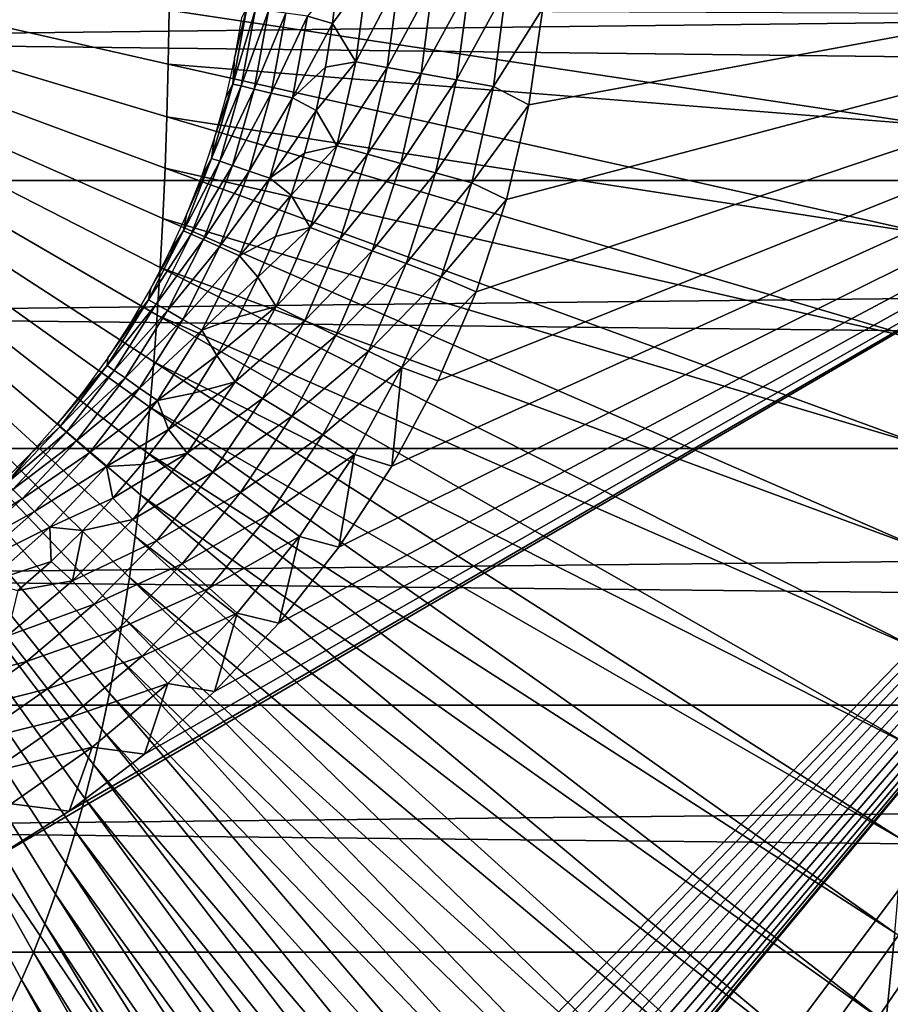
# Model space of a CAD drawing. Header units: millimetres. Extents: x -300 to 300, y -500 to 500.
# Tile 453 of 656: x 8 to 19, y -15 to -2. Entities that reach past the tile are written whole.
import ezdxf

# ---------------------------------------------------------------- set-up
doc = ezdxf.new("R2010")
doc.units = ezdxf.units.MM
doc.header["$LTSCALE"] = 81.481481
for name, color, linetype in [('19', 7, 'CONTINUOUS'), ('34', 7, 'CONTINUOUS'), ('39', 7, 'CONTINUOUS'), ('40', 7, 'CONTINUOUS'), ('5', 7, 'CONTINUOUS'), ('6', 7, 'CONTINUOUS'), ('63', 7, 'CONTINUOUS')]:
    doc.layers.add(name, color=color, linetype=linetype)

msp = doc.modelspace()

# ---------------------------------------------------------------- linework, layer by layer
at = {"layer": '19', "color": 7, "linetype": 'CONTINUOUS'}
for points in [[(7.639, -14.868, 77.002), (7.805, -14.512, 77.001), (0, 0, 77.003), (7.639, -14.868, 77.002)], [(7.805, -14.512, 77.001), (7.965, -14.143, 77.001), (0, 0, 77.003), (7.805, -14.512, 77.001)], [(7.965, -14.143, 77.001), (8.117, -13.759, 77), (0, 0, 77.003), (7.965, -14.143, 77.001)], [(8.117, -13.759, 77), (8.262, -13.36, 76.999), (0, 0, 77.003), (8.117, -13.759, 77)], [(8.262, -13.36, 76.999), (8.4, -12.947, 76.998), (0, 0, 77.003), (8.262, -13.36, 76.999)], [(8.4, -12.947, 76.998), (8.53, -12.519, 76.997), (0, 0, 77.003), (8.4, -12.947, 76.998)], [(8.53, -12.519, 76.997), (8.654, -12.077, 76.997), (0, 0, 77.003), (8.53, -12.519, 76.997)], [(8.654, -12.077, 76.997), (8.771, -11.62, 76.996), (0, 0, 77.003), (8.654, -12.077, 76.997)], [(8.771, -11.62, 76.996), (8.881, -11.148, 76.995), (0, 0, 77.003), (8.771, -11.62, 76.996)], [(8.881, -11.148, 76.995), (8.984, -10.661, 76.994), (0, 0, 77.003), (8.881, -11.148, 76.995)], [(8.984, -10.661, 76.994), (9.081, -10.159, 76.994), (0, 0, 77.003), (8.984, -10.661, 76.994)], [(9.081, -10.159, 76.994), (9.171, -9.642, 76.993), (0, 0, 77.003), (9.081, -10.159, 76.994)], [(9.171, -9.642, 76.993), (9.255, -9.109, 76.992), (0, 0, 77.003), (9.171, -9.642, 76.993)], [(9.255, -9.109, 76.992), (9.332, -8.561, 76.992), (0, 0, 77.003), (9.255, -9.109, 76.992)], [(9.332, -8.561, 76.992), (9.403, -7.998, 76.991), (0, 0, 77.003), (9.332, -8.561, 76.992)], [(9.403, -7.998, 76.991), (9.468, -7.419, 76.991), (0, 0, 77.003), (9.403, -7.998, 76.991)], [(9.468, -7.419, 76.991), (9.526, -6.825, 76.99), (0, 0, 77.003), (9.468, -7.419, 76.991)], [(9.526, -6.825, 76.99), (9.579, -6.214, 76.99), (0, 0, 77.003), (9.526, -6.825, 76.99)], [(9.579, -6.214, 76.99), (9.626, -5.588, 76.989), (0, 0, 77.003), (9.579, -6.214, 76.99)], [(9.626, -5.588, 76.989), (9.667, -4.947, 76.989), (0, 0, 77.003), (9.626, -5.588, 76.989)], [(9.667, -4.947, 76.989), (9.702, -4.289, 76.989), (0, 0, 77.003), (9.667, -4.947, 76.989)], [(9.702, -4.289, 76.989), (9.731, -3.615, 76.988), (0, 0, 77.003), (9.702, -4.289, 76.989)], [(9.731, -3.615, 76.988), (9.755, -2.924, 76.988), (0, 0, 77.003), (9.731, -3.615, 76.988)], [(9.755, -2.924, 76.988), (9.774, -2.218, 76.988), (0, 0, 77.003), (9.755, -2.924, 76.988)], [(9.774, -2.218, 76.988), (9.787, -1.495, 76.988), (0, 0, 77.003), (9.774, -2.218, 76.988)], [(9.774, -2.218, 76.988), (20.067, -3.041, 76.936), (9.787, -1.495, 76.988), (9.774, -2.218, 76.988)], [(20.067, -3.041, 76.936), (20.083, -1.538, 76.936), (9.787, -1.495, 76.988), (20.067, -3.041, 76.936)], [(9.755, -2.924, 76.988), (20.04, -4.511, 76.936), (9.774, -2.218, 76.988), (9.755, -2.924, 76.988)], [(20.04, -4.511, 76.936), (20.067, -3.041, 76.936), (9.774, -2.218, 76.988), (20.04, -4.511, 76.936)], [(9.731, -3.615, 76.988), (20.002, -5.948, 76.937), (9.755, -2.924, 76.988), (9.731, -3.615, 76.988)], [(20.002, -5.948, 76.937), (20.04, -4.511, 76.936), (9.755, -2.924, 76.988), (20.002, -5.948, 76.937)], [(9.702, -4.289, 76.989), (19.953, -7.352, 76.938), (9.731, -3.615, 76.988), (9.702, -4.289, 76.989)], [(19.953, -7.352, 76.938), (20.002, -5.948, 76.937), (9.731, -3.615, 76.988), (19.953, -7.352, 76.938)], [(9.667, -4.947, 76.989), (19.892, -8.723, 76.939), (9.702, -4.289, 76.989), (9.667, -4.947, 76.989)], [(19.892, -8.723, 76.939), (19.953, -7.352, 76.938), (9.702, -4.289, 76.989), (19.892, -8.723, 76.939)], [(9.626, -5.588, 76.989), (19.819, -10.06, 76.941), (9.667, -4.947, 76.989), (9.626, -5.588, 76.989)], [(19.819, -10.06, 76.941), (19.892, -8.723, 76.939), (9.667, -4.947, 76.989), (19.819, -10.06, 76.941)], [(9.579, -6.214, 76.99), (19.735, -11.366, 76.942), (9.626, -5.588, 76.989), (9.579, -6.214, 76.99)], [(19.735, -11.366, 76.942), (19.819, -10.06, 76.941), (9.626, -5.588, 76.989), (19.735, -11.366, 76.942)], [(9.526, -6.825, 76.99), (19.639, -12.638, 76.944), (9.579, -6.214, 76.99), (9.526, -6.825, 76.99)], [(19.639, -12.638, 76.944), (19.735, -11.366, 76.942), (9.579, -6.214, 76.99), (19.639, -12.638, 76.944)], [(9.468, -7.419, 76.991), (19.53, -13.879, 76.946), (9.526, -6.825, 76.99), (9.468, -7.419, 76.991)], [(19.53, -13.879, 76.946), (19.639, -12.638, 76.944), (9.526, -6.825, 76.99), (19.53, -13.879, 76.946)], [(9.403, -7.998, 76.991), (19.41, -15.088, 76.948), (9.468, -7.419, 76.991), (9.403, -7.998, 76.991)], [(19.41, -15.088, 76.948), (19.53, -13.879, 76.946), (9.468, -7.419, 76.991), (19.41, -15.088, 76.948)], [(9.332, -8.561, 76.992), (19.276, -16.264, 76.95), (9.403, -7.998, 76.991), (9.332, -8.561, 76.992)], [(19.276, -16.264, 76.95), (19.41, -15.088, 76.948), (9.403, -7.998, 76.991), (19.276, -16.264, 76.95)], [(9.255, -9.109, 76.992), (19.13, -17.409, 76.953), (9.332, -8.561, 76.992), (9.255, -9.109, 76.992)], [(19.13, -17.409, 76.953), (19.276, -16.264, 76.95), (9.332, -8.561, 76.992), (19.13, -17.409, 76.953)], [(9.171, -9.642, 76.993), (18.971, -18.523, 76.955), (9.255, -9.109, 76.992), (9.171, -9.642, 76.993)], [(18.971, -18.523, 76.955), (19.13, -17.409, 76.953), (9.255, -9.109, 76.992), (18.971, -18.523, 76.955)], [(9.081, -10.159, 76.994), (18.8, -19.605, 76.958), (9.171, -9.642, 76.993), (9.081, -10.159, 76.994)], [(18.8, -19.605, 76.958), (18.971, -18.523, 76.955), (9.171, -9.642, 76.993), (18.8, -19.605, 76.958)], [(8.984, -10.661, 76.994), (18.614, -20.656, 76.96), (9.081, -10.159, 76.994), (8.984, -10.661, 76.994)], [(18.614, -20.656, 76.96), (18.8, -19.605, 76.958), (9.081, -10.159, 76.994), (18.614, -20.656, 76.96)], [(8.881, -11.148, 76.995), (18.416, -21.677, 76.963), (8.984, -10.661, 76.994), (8.881, -11.148, 76.995)], [(18.416, -21.677, 76.963), (18.614, -20.656, 76.96), (8.984, -10.661, 76.994), (18.416, -21.677, 76.963)], [(8.771, -11.62, 76.996), (18.203, -22.666, 76.966), (8.881, -11.148, 76.995), (8.771, -11.62, 76.996)], [(18.203, -22.666, 76.966), (18.416, -21.677, 76.963), (8.881, -11.148, 76.995), (18.203, -22.666, 76.966)], [(8.654, -12.077, 76.997), (17.977, -23.625, 76.969), (8.771, -11.62, 76.996), (8.654, -12.077, 76.997)], [(17.977, -23.625, 76.969), (18.203, -22.666, 76.966), (8.771, -11.62, 76.996), (17.977, -23.625, 76.969)], [(8.53, -12.519, 76.997), (17.738, -24.554, 76.972), (8.654, -12.077, 76.997), (8.53, -12.519, 76.997)], [(17.738, -24.554, 76.972), (17.977, -23.625, 76.969), (8.654, -12.077, 76.997), (17.738, -24.554, 76.972)], [(8.4, -12.947, 76.998), (17.483, -25.453, 76.975), (8.53, -12.519, 76.997), (8.4, -12.947, 76.998)], [(17.483, -25.453, 76.975), (17.738, -24.554, 76.972), (8.53, -12.519, 76.997), (17.483, -25.453, 76.975)], [(8.262, -13.36, 76.999), (17.215, -26.322, 76.978), (8.4, -12.947, 76.998), (8.262, -13.36, 76.999)], [(17.215, -26.322, 76.978), (17.483, -25.453, 76.975), (8.4, -12.947, 76.998), (17.215, -26.322, 76.978)], [(8.117, -13.759, 77), (16.932, -27.161, 76.981), (8.262, -13.36, 76.999), (8.117, -13.759, 77)], [(16.932, -27.161, 76.981), (17.215, -26.322, 76.978), (8.262, -13.36, 76.999), (16.932, -27.161, 76.981)], [(7.965, -14.143, 77.001), (16.635, -27.97, 76.984), (8.117, -13.759, 77), (7.965, -14.143, 77.001)], [(16.635, -27.97, 76.984), (16.932, -27.161, 76.981), (8.117, -13.759, 77), (16.635, -27.97, 76.984)], [(19.41, -15.088, 76.948), (29.62, -20.888, 76.865), (19.53, -13.879, 76.946), (19.41, -15.088, 76.948)], [(7.805, -14.512, 77.001), (16.322, -28.75, 76.988), (7.965, -14.143, 77.001), (7.805, -14.512, 77.001)], [(16.322, -28.75, 76.988), (16.635, -27.97, 76.984), (7.965, -14.143, 77.001), (16.322, -28.75, 76.988)], [(7.639, -14.868, 77.002), (15.995, -29.501, 76.991), (7.805, -14.512, 77.001), (7.639, -14.868, 77.002)], [(15.995, -29.501, 76.991), (16.322, -28.75, 76.988), (7.805, -14.512, 77.001), (15.995, -29.501, 76.991)]]:
    msp.add_3dface(points, dxfattribs=at)
at = {"layer": '34', "color": 7, "linetype": 'CONTINUOUS'}
for points in [[(54.5, 0, 501.493), (54.5, -108.5, 501.493), (-54.5, 0, 501.493), (54.5, 0, 501.493)], [(-54.5, 0, 501.493), (54.5, -108.5, 501.493), (-54.5, -108.5, 501.493), (-54.5, 0, 501.493)]]:
    msp.add_3dface(points, dxfattribs=at)
at = {"layer": '39', "color": 7, "linetype": 'CONTINUOUS'}
for points in [[(12.292, -2.19, 545.2), (12.441, -1.046, 545.2), (11.981, -1.673, 544.87), (12.292, -2.19, 545.2)], [(11.981, -1.673, 544.87), (12.441, -1.046, 545.2), (12.048, -1.083, 544.87), (11.981, -1.673, 544.87)], [(12.292, -2.19, 545.2), (12.869, -1.082, 545.479), (12.441, -1.046, 545.2), (12.292, -2.19, 545.2)], [(12.714, -2.265, 545.479), (12.869, -1.082, 545.479), (12.292, -2.19, 545.2), (12.714, -2.265, 545.479)], [(12.714, -2.265, 545.479), (13.329, -1.121, 545.701), (12.869, -1.082, 545.479), (12.714, -2.265, 545.479)], [(13.169, -2.346, 545.701), (13.329, -1.121, 545.701), (12.714, -2.265, 545.479), (13.169, -2.346, 545.701)], [(13.169, -2.346, 545.701), (13.813, -1.162, 545.862), (13.329, -1.121, 545.701), (13.169, -2.346, 545.701)], [(13.647, -2.431, 545.862), (13.813, -1.162, 545.862), (13.169, -2.346, 545.701), (13.647, -2.431, 545.862)], [(13.647, -2.431, 545.862), (14.314, -1.204, 545.96), (13.813, -1.162, 545.862), (13.647, -2.431, 545.862)], [(14.142, -2.519, 545.96), (14.314, -1.204, 545.96), (13.647, -2.431, 545.862), (14.142, -2.519, 545.96)], [(14.142, -2.519, 545.96), (14.803, -1.469, 545.993), (14.314, -1.204, 545.96), (14.142, -2.519, 545.96)], [(14.616, -2.767, 545.993), (14.803, -1.469, 545.993), (14.142, -2.519, 545.96), (14.616, -2.767, 545.993)], [(11.884, -2.259, 544.87), (12.292, -2.19, 545.2), (11.981, -1.673, 544.87), (11.884, -2.259, 544.87)], [(12.037, -3.314, 545.2), (12.292, -2.19, 545.2), (11.759, -2.839, 544.87), (12.037, -3.314, 545.2)], [(11.759, -2.839, 544.87), (12.292, -2.19, 545.2), (11.884, -2.259, 544.87), (11.759, -2.839, 544.87)], [(12.037, -3.314, 545.2), (12.714, -2.265, 545.479), (12.292, -2.19, 545.2), (12.037, -3.314, 545.2)], [(12.451, -3.428, 545.479), (12.714, -2.265, 545.479), (12.037, -3.314, 545.2), (12.451, -3.428, 545.479)], [(12.451, -3.428, 545.479), (13.169, -2.346, 545.701), (12.714, -2.265, 545.479), (12.451, -3.428, 545.479)], [(12.896, -3.551, 545.701), (13.169, -2.346, 545.701), (12.451, -3.428, 545.479), (12.896, -3.551, 545.701)], [(12.896, -3.551, 545.701), (13.647, -2.431, 545.862), (13.169, -2.346, 545.701), (12.896, -3.551, 545.701)], [(13.365, -3.68, 545.862), (13.647, -2.431, 545.862), (12.896, -3.551, 545.701), (13.365, -3.68, 545.862)], [(13.365, -3.68, 545.862), (14.142, -2.519, 545.96), (13.647, -2.431, 545.862), (13.365, -3.68, 545.862)], [(13.849, -3.813, 545.96), (14.142, -2.519, 545.96), (13.365, -3.68, 545.862), (13.849, -3.813, 545.96)], [(13.849, -3.813, 545.96), (14.616, -2.767, 545.993), (14.142, -2.519, 545.96), (13.849, -3.813, 545.96)], [(14.317, -4.038, 545.993), (14.616, -2.767, 545.993), (13.849, -3.813, 545.96), (14.317, -4.038, 545.993)], [(11.605, -3.413, 544.87), (12.037, -3.314, 545.2), (11.759, -2.839, 544.87), (11.605, -3.413, 544.87)], [(11.68, -4.411, 545.2), (12.037, -3.314, 545.2), (11.424, -3.978, 544.87), (11.68, -4.411, 545.2)], [(11.424, -3.978, 544.87), (12.037, -3.314, 545.2), (11.605, -3.413, 544.87), (11.424, -3.978, 544.87)], [(11.68, -4.411, 545.2), (12.451, -3.428, 545.479), (12.037, -3.314, 545.2), (11.68, -4.411, 545.2)], [(12.082, -4.563, 545.479), (12.451, -3.428, 545.479), (11.68, -4.411, 545.2), (12.082, -4.563, 545.479)], [(12.082, -4.563, 545.479), (12.896, -3.551, 545.701), (12.451, -3.428, 545.479), (12.082, -4.563, 545.479)], [(12.513, -4.726, 545.701), (12.896, -3.551, 545.701), (12.082, -4.563, 545.479), (12.513, -4.726, 545.701)], [(12.513, -4.726, 545.701), (13.365, -3.68, 545.862), (12.896, -3.551, 545.701), (12.513, -4.726, 545.701)], [(12.968, -4.897, 545.862), (13.365, -3.68, 545.862), (12.513, -4.726, 545.701), (12.968, -4.897, 545.862)], [(12.968, -4.897, 545.862), (13.849, -3.813, 545.96), (13.365, -3.68, 545.862), (12.968, -4.897, 545.862)], [(13.439, -5.075, 545.96), (13.849, -3.813, 545.96), (12.968, -4.897, 545.862), (13.439, -5.075, 545.96)], [(13.439, -5.075, 545.96), (14.317, -4.038, 545.993), (13.849, -3.813, 545.96), (13.439, -5.075, 545.96)], [(11.215, -4.534, 544.87), (11.68, -4.411, 545.2), (11.424, -3.978, 544.87), (11.215, -4.534, 544.87)], [(13.908, -5.276, 545.993), (14.317, -4.038, 545.993), (13.439, -5.075, 545.96), (13.908, -5.276, 545.993)], [(11.223, -5.47, 545.2), (11.68, -4.411, 545.2), (10.979, -5.079, 544.87), (11.223, -5.47, 545.2)], [(10.979, -5.079, 544.87), (11.68, -4.411, 545.2), (11.215, -4.534, 544.87), (10.979, -5.079, 544.87)], [(11.223, -5.47, 545.2), (12.082, -4.563, 545.479), (11.68, -4.411, 545.2), (11.223, -5.47, 545.2)], [(11.609, -5.658, 545.479), (12.082, -4.563, 545.479), (11.223, -5.47, 545.2), (11.609, -5.658, 545.479)], [(11.609, -5.658, 545.479), (12.513, -4.726, 545.701), (12.082, -4.563, 545.479), (11.609, -5.658, 545.479)], [(12.024, -5.86, 545.701), (12.513, -4.726, 545.701), (11.609, -5.658, 545.479), (12.024, -5.86, 545.701)], [(12.024, -5.86, 545.701), (12.968, -4.897, 545.862), (12.513, -4.726, 545.701), (12.024, -5.86, 545.701)], [(12.461, -6.073, 545.862), (12.968, -4.897, 545.862), (12.024, -5.86, 545.701), (12.461, -6.073, 545.862)], [(12.461, -6.073, 545.862), (13.439, -5.075, 545.96), (12.968, -4.897, 545.862), (12.461, -6.073, 545.862)], [(10.717, -5.611, 544.87), (11.223, -5.47, 545.2), (10.979, -5.079, 544.87), (10.717, -5.611, 544.87)], [(12.913, -6.293, 545.96), (13.439, -5.075, 545.96), (12.461, -6.073, 545.862), (12.913, -6.293, 545.96)], [(12.913, -6.293, 545.96), (13.908, -5.276, 545.993), (13.439, -5.075, 545.96), (12.913, -6.293, 545.96)], [(13.394, -6.472, 545.993), (13.908, -5.276, 545.993), (12.913, -6.293, 545.96), (13.394, -6.472, 545.993)], [(10.671, -6.482, 545.2), (11.223, -5.47, 545.2), (10.428, -6.131, 544.87), (10.671, -6.482, 545.2)], [(10.428, -6.131, 544.87), (11.223, -5.47, 545.2), (10.717, -5.611, 544.87), (10.428, -6.131, 544.87)], [(10.671, -6.482, 545.2), (11.609, -5.658, 545.479), (11.223, -5.47, 545.2), (10.671, -6.482, 545.2)], [(11.038, -6.705, 545.479), (11.609, -5.658, 545.479), (10.671, -6.482, 545.2), (11.038, -6.705, 545.479)], [(11.038, -6.705, 545.479), (12.024, -5.86, 545.701), (11.609, -5.658, 545.479), (11.038, -6.705, 545.479)], [(11.432, -6.945, 545.701), (12.024, -5.86, 545.701), (11.038, -6.705, 545.479), (11.432, -6.945, 545.701)], [(11.432, -6.945, 545.701), (12.461, -6.073, 545.862), (12.024, -5.86, 545.701), (11.432, -6.945, 545.701)], [(11.848, -7.197, 545.862), (12.461, -6.073, 545.862), (11.432, -6.945, 545.701), (11.848, -7.197, 545.862)], [(11.848, -7.197, 545.862), (12.913, -6.293, 545.96), (12.461, -6.073, 545.862), (11.848, -7.197, 545.862)], [(10.115, -6.635, 544.87), (10.671, -6.482, 545.2), (10.428, -6.131, 544.87), (10.115, -6.635, 544.87)], [(12.277, -7.458, 545.96), (12.913, -6.293, 545.96), (11.848, -7.197, 545.862), (12.277, -7.458, 545.96)], [(12.277, -7.458, 545.96), (12.778, -7.616, 545.993), (12.913, -6.293, 545.96), (12.277, -7.458, 545.96)], [(12.778, -7.616, 545.993), (13.394, -6.472, 545.993), (12.913, -6.293, 545.96), (12.778, -7.616, 545.993)], [(10.027, -7.439, 545.2), (10.671, -6.482, 545.2), (9.777, -7.123, 544.87), (10.027, -7.439, 545.2)], [(9.777, -7.123, 544.87), (10.671, -6.482, 545.2), (10.115, -6.635, 544.87), (9.777, -7.123, 544.87)], [(10.027, -7.439, 545.2), (11.038, -6.705, 545.479), (10.671, -6.482, 545.2), (10.027, -7.439, 545.2)], [(10.372, -7.695, 545.479), (11.038, -6.705, 545.479), (10.027, -7.439, 545.2), (10.372, -7.695, 545.479)], [(10.372, -7.695, 545.479), (11.432, -6.945, 545.701), (11.038, -6.705, 545.479), (10.372, -7.695, 545.479)], [(10.743, -7.97, 545.701), (11.432, -6.945, 545.701), (10.372, -7.695, 545.479), (10.743, -7.97, 545.701)], [(10.743, -7.97, 545.701), (11.848, -7.197, 545.862), (11.432, -6.945, 545.701), (10.743, -7.97, 545.701)], [(9.416, -7.594, 544.87), (10.027, -7.439, 545.2), (9.777, -7.123, 544.87), (9.416, -7.594, 544.87)], [(11.133, -8.259, 545.862), (11.848, -7.197, 545.862), (10.743, -7.97, 545.701), (11.133, -8.259, 545.862)], [(11.133, -8.259, 545.862), (12.277, -7.458, 545.96), (11.848, -7.197, 545.862), (11.133, -8.259, 545.862)], [(9.298, -8.332, 545.2), (10.027, -7.439, 545.2), (9.032, -8.047, 544.87), (9.298, -8.332, 545.2)], [(9.032, -8.047, 544.87), (10.027, -7.439, 545.2), (9.416, -7.594, 544.87), (9.032, -8.047, 544.87)], [(9.298, -8.332, 545.2), (10.372, -7.695, 545.479), (10.027, -7.439, 545.2), (9.298, -8.332, 545.2)], [(11.537, -8.559, 545.96), (12.277, -7.458, 545.96), (11.133, -8.259, 545.862), (11.537, -8.559, 545.96)], [(11.537, -8.559, 545.96), (12.065, -8.702, 545.993), (12.277, -7.458, 545.96), (11.537, -8.559, 545.96)], [(12.065, -8.702, 545.993), (12.778, -7.616, 545.993), (12.277, -7.458, 545.96), (12.065, -8.702, 545.993)], [(9.618, -8.619, 545.479), (10.372, -7.695, 545.479), (9.298, -8.332, 545.2), (9.618, -8.619, 545.479)], [(9.618, -8.619, 545.479), (10.743, -7.97, 545.701), (10.372, -7.695, 545.479), (9.618, -8.619, 545.479)], [(8.626, -8.481, 544.87), (9.298, -8.332, 545.2), (9.032, -8.047, 544.87), (8.626, -8.481, 544.87)], [(9.961, -8.927, 545.701), (10.743, -7.97, 545.701), (9.618, -8.619, 545.479), (9.961, -8.927, 545.701)], [(9.961, -8.927, 545.701), (11.133, -8.259, 545.862), (10.743, -7.97, 545.701), (9.961, -8.927, 545.701)], [(10.323, -9.251, 545.862), (11.133, -8.259, 545.862), (9.961, -8.927, 545.701), (10.323, -9.251, 545.862)], [(10.323, -9.251, 545.862), (11.537, -8.559, 545.96), (11.133, -8.259, 545.862), (10.323, -9.251, 545.862)], [(8.489, -9.155, 545.2), (9.618, -8.619, 545.479), (9.298, -8.332, 545.2), (8.489, -9.155, 545.2)], [(8.489, -9.155, 545.2), (9.298, -8.332, 545.2), (8.626, -8.481, 544.87), (8.489, -9.155, 545.2)], [(8.2, -8.894, 544.87), (8.489, -9.155, 545.2), (8.626, -8.481, 544.87), (8.2, -8.894, 544.87)], [(10.698, -9.587, 545.96), (11.537, -8.559, 545.96), (10.323, -9.251, 545.862), (10.698, -9.587, 545.96)], [(10.698, -9.587, 545.96), (11.259, -9.722, 545.993), (11.537, -8.559, 545.96), (10.698, -9.587, 545.96)], [(11.259, -9.722, 545.993), (12.065, -8.702, 545.993), (11.537, -8.559, 545.96), (11.259, -9.722, 545.993)], [(8.781, -9.47, 545.479), (9.618, -8.619, 545.479), (8.489, -9.155, 545.2), (8.781, -9.47, 545.479)], [(8.781, -9.47, 545.479), (9.961, -8.927, 545.701), (9.618, -8.619, 545.479), (8.781, -9.47, 545.479)], [(7.753, -9.285, 544.87), (8.489, -9.155, 545.2), (8.2, -8.894, 544.87), (7.753, -9.285, 544.87)], [(9.095, -9.808, 545.701), (9.961, -8.927, 545.701), (8.781, -9.47, 545.479), (9.095, -9.808, 545.701)], [(9.095, -9.808, 545.701), (10.323, -9.251, 545.862), (9.961, -8.927, 545.701), (9.095, -9.808, 545.701)], [(7.608, -9.899, 545.2), (8.781, -9.47, 545.479), (8.489, -9.155, 545.2), (7.608, -9.899, 545.2)], [(7.608, -9.899, 545.2), (8.489, -9.155, 545.2), (7.753, -9.285, 544.87), (7.608, -9.899, 545.2)], [(9.426, -10.164, 545.862), (10.323, -9.251, 545.862), (9.095, -9.808, 545.701), (9.426, -10.164, 545.862)], [(9.426, -10.164, 545.862), (10.698, -9.587, 545.96), (10.323, -9.251, 545.862), (9.426, -10.164, 545.862)], [(7.87, -10.239, 545.479), (8.781, -9.47, 545.479), (7.608, -9.899, 545.2), (7.87, -10.239, 545.479)], [(7.87, -10.239, 545.479), (9.095, -9.808, 545.701), (8.781, -9.47, 545.479), (7.87, -10.239, 545.479)], [(9.768, -10.533, 545.96), (10.698, -9.587, 545.96), (9.426, -10.164, 545.862), (9.768, -10.533, 545.96)], [(9.768, -10.533, 545.96), (10.395, -10.641, 545.993), (10.698, -9.587, 545.96), (9.768, -10.533, 545.96)], [(10.395, -10.641, 545.993), (11.259, -9.722, 545.993), (10.698, -9.587, 545.96), (10.395, -10.641, 545.993)], [(6.663, -10.559, 545.2), (7.87, -10.239, 545.479), (7.608, -9.899, 545.2), (6.663, -10.559, 545.2)], [(8.151, -10.605, 545.701), (9.095, -9.808, 545.701), (7.87, -10.239, 545.479), (8.151, -10.605, 545.701)], [(8.151, -10.605, 545.701), (9.426, -10.164, 545.862), (9.095, -9.808, 545.701), (8.151, -10.605, 545.701)], [(8.448, -10.991, 545.862), (9.426, -10.164, 545.862), (8.151, -10.605, 545.701), (8.448, -10.991, 545.862)], [(8.448, -10.991, 545.862), (9.768, -10.533, 545.96), (9.426, -10.164, 545.862), (8.448, -10.991, 545.862)], [(6.892, -10.922, 545.479), (7.87, -10.239, 545.479), (6.663, -10.559, 545.2), (6.892, -10.922, 545.479)], [(6.892, -10.922, 545.479), (8.151, -10.605, 545.701), (7.87, -10.239, 545.479), (6.892, -10.922, 545.479)], [(8.754, -11.389, 545.96), (9.768, -10.533, 545.96), (8.448, -10.991, 545.862), (8.754, -11.389, 545.96)], [(8.754, -11.389, 545.96), (9.456, -11.483, 545.993), (9.768, -10.533, 545.96), (8.754, -11.389, 545.96)], [(9.456, -11.483, 545.993), (10.395, -10.641, 545.993), (9.768, -10.533, 545.96), (9.456, -11.483, 545.993)], [(7.138, -11.312, 545.701), (8.151, -10.605, 545.701), (6.892, -10.922, 545.479), (7.138, -11.312, 545.701)], [(7.138, -11.312, 545.701), (8.448, -10.991, 545.862), (8.151, -10.605, 545.701), (7.138, -11.312, 545.701)], [(7.397, -11.723, 545.862), (8.448, -10.991, 545.862), (7.138, -11.312, 545.701), (7.397, -11.723, 545.862)], [(7.397, -11.723, 545.862), (8.754, -11.389, 545.96), (8.448, -10.991, 545.862), (7.397, -11.723, 545.862)], [(7.666, -12.149, 545.96), (8.754, -11.389, 545.96), (7.397, -11.723, 545.862), (7.666, -12.149, 545.96)], [(7.666, -12.149, 545.96), (8.446, -12.245, 545.993), (8.754, -11.389, 545.96), (7.666, -12.149, 545.96)], [(8.446, -12.245, 545.993), (9.456, -11.483, 545.993), (8.754, -11.389, 545.96), (8.446, -12.245, 545.993)], [(7.376, -12.918, 545.993), (8.446, -12.245, 545.993), (7.666, -12.149, 545.96), (7.376, -12.918, 545.993)]]:
    msp.add_3dface(points, dxfattribs=at)
at = {"layer": '40', "color": 7, "linetype": 'CONTINUOUS'}
for points in [[(11.981, -1.673, 544.87), (12.048, -1.083, 544.87), (11.646, -1.574, 544.492), (11.981, -1.673, 544.87)], [(10.642, -2.486, 542.64), (10.83, -1.463, 542.64), (10.666, -2.139, 542.132), (10.642, -2.486, 542.64)], [(10.83, -1.463, 542.64), (10.642, -2.486, 542.64), (10.944, -1.479, 543.139), (10.83, -1.463, 542.64)], [(10.642, -2.486, 542.64), (10.754, -2.512, 543.139), (10.944, -1.479, 543.139), (10.642, -2.486, 542.64)], [(10.666, -2.139, 542.132), (10.83, -1.463, 542.64), (10.76, -1.597, 542.132), (10.666, -2.139, 542.132)], [(10.754, -2.512, 543.139), (11.12, -1.502, 543.619), (10.944, -1.479, 543.139), (10.754, -2.512, 543.139)], [(10.927, -2.553, 543.619), (11.12, -1.502, 543.619), (10.754, -2.512, 543.139), (10.927, -2.553, 543.619)], [(10.927, -2.553, 543.619), (11.355, -1.534, 544.072), (11.12, -1.502, 543.619), (10.927, -2.553, 543.619)], [(11.158, -2.607, 544.072), (11.355, -1.534, 544.072), (10.927, -2.553, 543.619), (11.158, -2.607, 544.072)], [(11.158, -2.607, 544.072), (11.646, -1.574, 544.492), (11.355, -1.534, 544.072), (11.158, -2.607, 544.072)], [(11.444, -2.673, 544.492), (11.646, -1.574, 544.492), (11.158, -2.607, 544.072), (11.444, -2.673, 544.492)], [(11.444, -2.673, 544.492), (11.981, -1.673, 544.87), (11.646, -1.574, 544.492), (11.444, -2.673, 544.492)], [(11.884, -2.259, 544.87), (11.981, -1.673, 544.87), (11.444, -2.673, 544.492), (11.884, -2.259, 544.87)], [(10.544, -2.675, 542.132), (10.642, -2.486, 542.64), (10.666, -2.139, 542.132), (10.544, -2.675, 542.132)], [(11.759, -2.839, 544.87), (11.884, -2.259, 544.87), (11.444, -2.673, 544.492), (11.759, -2.839, 544.87)], [(10.357, -3.486, 542.64), (10.642, -2.486, 542.64), (10.395, -3.204, 542.132), (10.357, -3.486, 542.64)], [(10.642, -2.486, 542.64), (10.357, -3.486, 542.64), (10.754, -2.512, 543.139), (10.642, -2.486, 542.64)], [(10.395, -3.204, 542.132), (10.642, -2.486, 542.64), (10.544, -2.675, 542.132), (10.395, -3.204, 542.132)], [(10.357, -3.486, 542.64), (10.466, -3.523, 543.139), (10.754, -2.512, 543.139), (10.357, -3.486, 542.64)], [(10.466, -3.523, 543.139), (10.927, -2.553, 543.619), (10.754, -2.512, 543.139), (10.466, -3.523, 543.139)], [(10.635, -3.58, 543.619), (10.927, -2.553, 543.619), (10.466, -3.523, 543.139), (10.635, -3.58, 543.619)], [(10.635, -3.58, 543.619), (11.158, -2.607, 544.072), (10.927, -2.553, 543.619), (10.635, -3.58, 543.619)], [(10.86, -3.655, 544.072), (11.158, -2.607, 544.072), (10.635, -3.58, 543.619), (10.86, -3.655, 544.072)], [(10.86, -3.655, 544.072), (11.444, -2.673, 544.492), (11.158, -2.607, 544.072), (10.86, -3.655, 544.072)], [(11.138, -3.749, 544.492), (11.444, -2.673, 544.492), (10.86, -3.655, 544.072), (11.138, -3.749, 544.492)], [(11.138, -3.749, 544.492), (11.759, -2.839, 544.87), (11.444, -2.673, 544.492), (11.138, -3.749, 544.492)], [(11.605, -3.413, 544.87), (11.759, -2.839, 544.87), (11.138, -3.749, 544.492), (11.605, -3.413, 544.87)], [(10.22, -3.725, 542.132), (10.357, -3.486, 542.64), (10.395, -3.204, 542.132), (10.22, -3.725, 542.132)], [(11.424, -3.978, 544.87), (11.605, -3.413, 544.87), (11.138, -3.749, 544.492), (11.424, -3.978, 544.87)], [(9.979, -4.455, 542.64), (10.357, -3.486, 542.64), (10.019, -4.236, 542.132), (9.979, -4.455, 542.64)], [(10.357, -3.486, 542.64), (9.979, -4.455, 542.64), (10.466, -3.523, 543.139), (10.357, -3.486, 542.64)], [(9.979, -4.455, 542.64), (10.084, -4.502, 543.139), (10.466, -3.523, 543.139), (9.979, -4.455, 542.64)], [(10.019, -4.236, 542.132), (10.357, -3.486, 542.64), (10.22, -3.725, 542.132), (10.019, -4.236, 542.132)], [(10.084, -4.502, 543.139), (10.635, -3.58, 543.619), (10.466, -3.523, 543.139), (10.084, -4.502, 543.139)], [(10.246, -4.574, 543.619), (10.635, -3.58, 543.619), (10.084, -4.502, 543.139), (10.246, -4.574, 543.619)], [(10.246, -4.574, 543.619), (10.86, -3.655, 544.072), (10.635, -3.58, 543.619), (10.246, -4.574, 543.619)], [(10.463, -4.671, 544.072), (10.86, -3.655, 544.072), (10.246, -4.574, 543.619), (10.463, -4.671, 544.072)], [(10.463, -4.671, 544.072), (11.138, -3.749, 544.492), (10.86, -3.655, 544.072), (10.463, -4.671, 544.072)], [(10.731, -4.791, 544.492), (11.138, -3.749, 544.492), (10.463, -4.671, 544.072), (10.731, -4.791, 544.492)], [(10.731, -4.791, 544.492), (11.424, -3.978, 544.87), (11.138, -3.749, 544.492), (10.731, -4.791, 544.492)], [(11.215, -4.534, 544.87), (11.424, -3.978, 544.87), (10.731, -4.791, 544.492), (11.215, -4.534, 544.87)], [(9.792, -4.737, 542.132), (9.979, -4.455, 542.64), (10.019, -4.236, 542.132), (9.792, -4.737, 542.132)], [(9.51, -5.383, 542.64), (9.979, -4.455, 542.64), (9.541, -5.225, 542.132), (9.51, -5.383, 542.64)], [(9.979, -4.455, 542.64), (9.51, -5.383, 542.64), (10.084, -4.502, 543.139), (9.979, -4.455, 542.64)], [(9.541, -5.225, 542.132), (9.979, -4.455, 542.64), (9.792, -4.737, 542.132), (9.541, -5.225, 542.132)], [(9.51, -5.383, 542.64), (9.61, -5.44, 543.139), (10.084, -4.502, 543.139), (9.51, -5.383, 542.64)], [(9.61, -5.44, 543.139), (10.246, -4.574, 543.619), (10.084, -4.502, 543.139), (9.61, -5.44, 543.139)], [(9.765, -5.528, 543.619), (10.246, -4.574, 543.619), (9.61, -5.44, 543.139), (9.765, -5.528, 543.619)], [(9.765, -5.528, 543.619), (10.463, -4.671, 544.072), (10.246, -4.574, 543.619), (9.765, -5.528, 543.619)], [(10.979, -5.079, 544.87), (11.215, -4.534, 544.87), (10.731, -4.791, 544.492), (10.979, -5.079, 544.87)], [(9.972, -5.645, 544.072), (10.463, -4.671, 544.072), (9.765, -5.528, 543.619), (9.972, -5.645, 544.072)], [(9.972, -5.645, 544.072), (10.731, -4.791, 544.492), (10.463, -4.671, 544.072), (9.972, -5.645, 544.072)], [(10.227, -5.789, 544.492), (10.731, -4.791, 544.492), (9.972, -5.645, 544.072), (10.227, -5.789, 544.492)], [(10.227, -5.789, 544.492), (10.979, -5.079, 544.87), (10.731, -4.791, 544.492), (10.227, -5.789, 544.492)], [(10.717, -5.611, 544.87), (10.979, -5.079, 544.87), (10.227, -5.789, 544.492), (10.717, -5.611, 544.87)], [(9.264, -5.701, 542.132), (9.51, -5.383, 542.64), (9.541, -5.225, 542.132), (9.264, -5.701, 542.132)], [(8.955, -6.263, 542.64), (9.51, -5.383, 542.64), (8.965, -6.161, 542.132), (8.955, -6.263, 542.64)], [(9.51, -5.383, 542.64), (8.955, -6.263, 542.64), (9.61, -5.44, 543.139), (9.51, -5.383, 542.64)], [(8.965, -6.161, 542.132), (9.51, -5.383, 542.64), (9.264, -5.701, 542.132), (8.965, -6.161, 542.132)], [(8.955, -6.263, 542.64), (9.05, -6.329, 543.139), (9.61, -5.44, 543.139), (8.955, -6.263, 542.64)], [(9.05, -6.329, 543.139), (9.765, -5.528, 543.619), (9.61, -5.44, 543.139), (9.05, -6.329, 543.139)], [(9.195, -6.431, 543.619), (9.765, -5.528, 543.619), (9.05, -6.329, 543.139), (9.195, -6.431, 543.619)], [(9.195, -6.431, 543.619), (9.972, -5.645, 544.072), (9.765, -5.528, 543.619), (9.195, -6.431, 543.619)], [(9.39, -6.567, 544.072), (9.972, -5.645, 544.072), (9.195, -6.431, 543.619), (9.39, -6.567, 544.072)], [(9.39, -6.567, 544.072), (10.227, -5.789, 544.492), (9.972, -5.645, 544.072), (9.39, -6.567, 544.072)], [(10.428, -6.131, 544.87), (10.717, -5.611, 544.87), (10.227, -5.789, 544.492), (10.428, -6.131, 544.87)], [(9.631, -6.735, 544.492), (10.227, -5.789, 544.492), (9.39, -6.567, 544.072), (9.631, -6.735, 544.492)], [(9.631, -6.735, 544.492), (10.428, -6.131, 544.87), (10.227, -5.789, 544.492), (9.631, -6.735, 544.492)], [(8.642, -6.606, 542.132), (8.955, -6.263, 542.64), (8.965, -6.161, 542.132), (8.642, -6.606, 542.132)], [(10.115, -6.635, 544.87), (10.428, -6.131, 544.87), (9.631, -6.735, 544.492), (10.115, -6.635, 544.87)], [(8.319, -7.086, 542.64), (8.955, -6.263, 542.64), (8.297, -7.034, 542.132), (8.319, -7.086, 542.64)], [(8.297, -7.034, 542.132), (8.955, -6.263, 542.64), (8.642, -6.606, 542.132), (8.297, -7.034, 542.132)], [(8.955, -6.263, 542.64), (8.319, -7.086, 542.64), (9.05, -6.329, 543.139), (8.955, -6.263, 542.64)], [(8.319, -7.086, 542.64), (8.407, -7.16, 543.139), (9.05, -6.329, 543.139), (8.319, -7.086, 542.64)], [(8.407, -7.16, 543.139), (9.195, -6.431, 543.619), (9.05, -6.329, 543.139), (8.407, -7.16, 543.139)], [(8.542, -7.276, 543.619), (9.195, -6.431, 543.619), (8.407, -7.16, 543.139), (8.542, -7.276, 543.619)], [(8.542, -7.276, 543.619), (9.39, -6.567, 544.072), (9.195, -6.431, 543.619), (8.542, -7.276, 543.619)], [(8.723, -7.43, 544.072), (9.39, -6.567, 544.072), (8.542, -7.276, 543.619), (8.723, -7.43, 544.072)], [(8.723, -7.43, 544.072), (9.631, -6.735, 544.492), (9.39, -6.567, 544.072), (8.723, -7.43, 544.072)], [(8.947, -7.62, 544.492), (9.631, -6.735, 544.492), (8.723, -7.43, 544.072), (8.947, -7.62, 544.492)], [(8.947, -7.62, 544.492), (9.777, -7.123, 544.87), (9.631, -6.735, 544.492), (8.947, -7.62, 544.492)], [(9.777, -7.123, 544.87), (10.115, -6.635, 544.87), (9.631, -6.735, 544.492), (9.777, -7.123, 544.87)], [(7.608, -7.845, 542.64), (8.319, -7.086, 542.64), (7.931, -7.445, 542.132), (7.608, -7.845, 542.64)], [(8.319, -7.086, 542.64), (7.608, -7.845, 542.64), (8.407, -7.16, 543.139), (8.319, -7.086, 542.64)], [(7.931, -7.445, 542.132), (8.319, -7.086, 542.64), (8.297, -7.034, 542.132), (7.931, -7.445, 542.132)], [(9.416, -7.594, 544.87), (9.777, -7.123, 544.87), (8.947, -7.62, 544.492), (9.416, -7.594, 544.87)], [(7.608, -7.845, 542.64), (7.688, -7.927, 543.139), (8.407, -7.16, 543.139), (7.608, -7.845, 542.64)], [(7.688, -7.927, 543.139), (8.542, -7.276, 543.619), (8.407, -7.16, 543.139), (7.688, -7.927, 543.139)], [(7.812, -8.055, 543.619), (8.542, -7.276, 543.619), (7.688, -7.927, 543.139), (7.812, -8.055, 543.619)], [(7.812, -8.055, 543.619), (8.723, -7.43, 544.072), (8.542, -7.276, 543.619), (7.812, -8.055, 543.619)], [(7.545, -7.836, 542.132), (7.608, -7.845, 542.64), (7.931, -7.445, 542.132), (7.545, -7.836, 542.132)], [(7.978, -8.225, 544.072), (8.723, -7.43, 544.072), (7.812, -8.055, 543.619), (7.978, -8.225, 544.072)], [(7.978, -8.225, 544.072), (8.947, -7.62, 544.492), (8.723, -7.43, 544.072), (7.978, -8.225, 544.072)], [(8.182, -8.436, 544.492), (8.947, -7.62, 544.492), (7.978, -8.225, 544.072), (8.182, -8.436, 544.492)], [(8.182, -8.436, 544.492), (9.032, -8.047, 544.87), (8.947, -7.62, 544.492), (8.182, -8.436, 544.492)], [(9.032, -8.047, 544.87), (9.416, -7.594, 544.87), (8.947, -7.62, 544.492), (9.032, -8.047, 544.87)], [(6.9, -8.622, 543.139), (7.812, -8.055, 543.619), (7.688, -7.927, 543.139), (6.9, -8.622, 543.139)], [(7.011, -8.761, 543.619), (7.812, -8.055, 543.619), (6.9, -8.622, 543.139), (7.011, -8.761, 543.619)], [(7.011, -8.761, 543.619), (7.978, -8.225, 544.072), (7.812, -8.055, 543.619), (7.011, -8.761, 543.619)], [(8.626, -8.481, 544.87), (9.032, -8.047, 544.87), (8.182, -8.436, 544.492), (8.626, -8.481, 544.87)], [(7.16, -8.946, 544.072), (7.978, -8.225, 544.072), (7.011, -8.761, 543.619), (7.16, -8.946, 544.072)], [(7.16, -8.946, 544.072), (8.182, -8.436, 544.492), (7.978, -8.225, 544.072), (7.16, -8.946, 544.072)], [(7.343, -9.176, 544.492), (8.182, -8.436, 544.492), (7.16, -8.946, 544.072), (7.343, -9.176, 544.492)], [(7.343, -9.176, 544.492), (8.2, -8.894, 544.87), (8.182, -8.436, 544.492), (7.343, -9.176, 544.492)], [(8.2, -8.894, 544.87), (8.626, -8.481, 544.87), (8.182, -8.436, 544.492), (8.2, -8.894, 544.87)], [(7.753, -9.285, 544.87), (8.2, -8.894, 544.87), (7.343, -9.176, 544.492), (7.753, -9.285, 544.87)]]:
    msp.add_3dface(points, dxfattribs=at)
at = {"layer": '5', "color": 7, "linetype": 'CONTINUOUS'}
for points in [[(163, 0, 11), (162.999, -3.782, 11), (-163, 0, 11), (163, 0, 11)], [(-163, 0, 11), (162.999, -3.782, 11), (-162.999, -3.782, 11), (-163, 0, 11)], [(162.999, -3.782, 11), (162.997, -7.38, 11), (-162.999, -3.782, 11), (162.999, -3.782, 11)], [(162.997, -7.38, 11), (-162.997, -7.38, 11), (-162.999, -3.782, 11), (162.997, -7.38, 11)], [(162.997, -7.38, 11), (162.994, -10.825, 11), (-162.997, -7.38, 11), (162.997, -7.38, 11)], [(162.994, -10.825, 11), (-162.994, -10.825, 11), (-162.997, -7.38, 11), (162.994, -10.825, 11)], [(162.994, -10.825, 11), (162.989, -14.14, 11), (-162.994, -10.825, 11), (162.994, -10.825, 11)], [(162.989, -14.14, 11), (-162.989, -14.14, 11), (-162.994, -10.825, 11), (162.989, -14.14, 11)], [(162.989, -14.14, 11), (162.984, -17.342, 11), (-162.989, -14.14, 11), (162.989, -14.14, 11)], [(162.984, -17.342, 11), (-162.984, -17.342, 11), (-162.989, -14.14, 11), (162.984, -17.342, 11)]]:
    msp.add_3dface(points, dxfattribs=at)
at = {"layer": '6', "color": 7, "linetype": 'CONTINUOUS'}
for points in [[(163, 0, 16), (-163, 0, 16), (-162.999, -3.782, 16), (163, 0, 16)], [(162.999, -3.782, 16), (163, 0, 16), (-162.999, -3.782, 16), (162.999, -3.782, 16)], [(162.999, -3.782, 16), (-162.999, -3.782, 16), (-162.997, -7.38, 16), (162.999, -3.782, 16)], [(162.997, -7.38, 16), (162.999, -3.782, 16), (-162.997, -7.38, 16), (162.997, -7.38, 16)], [(162.997, -7.38, 16), (-162.997, -7.38, 16), (-162.994, -10.825, 16), (162.997, -7.38, 16)], [(162.994, -10.825, 16), (162.997, -7.38, 16), (-162.994, -10.825, 16), (162.994, -10.825, 16)], [(162.994, -10.825, 16), (-162.994, -10.825, 16), (-162.989, -14.14, 16), (162.994, -10.825, 16)], [(162.989, -14.14, 16), (162.994, -10.825, 16), (-162.989, -14.14, 16), (162.989, -14.14, 16)], [(162.989, -14.14, 16), (-162.989, -14.14, 16), (-162.984, -17.342, 16), (162.989, -14.14, 16)], [(162.984, -17.342, 16), (162.989, -14.14, 16), (-162.984, -17.342, 16), (162.984, -17.342, 16)]]:
    msp.add_3dface(points, dxfattribs=at)
at = {"layer": '63', "color": 7, "linetype": 'CONTINUOUS'}
for points in [[(-0.529, -40.134, 545.993), (0.776, -40.145, 545.993), (29.548, 0, 545.993), (-0.529, -40.134, 545.993)], [(12.271, -20.804, 545.993), (-0.529, -40.134, 545.993), (29.548, 0, 545.993), (12.271, -20.804, 545.993)], [(0.776, -40.145, 545.993), (2.075, -40.27, 545.993), (29.548, 0, 545.993), (0.776, -40.145, 545.993)], [(2.075, -40.27, 545.993), (3.358, -40.509, 545.993), (29.548, 0, 545.993), (2.075, -40.27, 545.993)], [(3.358, -40.509, 545.993), (4.615, -40.859, 545.993), (29.548, 0, 545.993), (3.358, -40.509, 545.993)], [(4.615, -40.859, 545.993), (5.837, -41.318, 545.993), (29.548, 0, 545.993), (4.615, -40.859, 545.993)], [(5.837, -41.318, 545.993), (7.034, -41.893, 545.993), (29.548, 0, 545.993), (5.837, -41.318, 545.993)], [(7.034, -41.893, 545.993), (8.174, -42.572, 545.993), (29.548, 0, 545.993), (7.034, -41.893, 545.993)], [(8.446, -12.245, 545.993), (7.376, -12.918, 545.993), (29.548, 0, 545.993), (8.446, -12.245, 545.993)], [(7.376, -12.918, 545.993), (11.314, -18.75, 545.993), (29.548, 0, 545.993), (7.376, -12.918, 545.993)], [(8.174, -42.572, 545.993), (9.25, -43.35, 545.993), (29.548, 0, 545.993), (8.174, -42.572, 545.993)], [(9.456, -11.483, 545.993), (8.446, -12.245, 545.993), (29.548, 0, 545.993), (9.456, -11.483, 545.993)], [(9.25, -43.35, 545.993), (10.252, -44.221, 545.993), (29.548, 0, 545.993), (9.25, -43.35, 545.993)], [(10.395, -10.641, 545.993), (9.456, -11.483, 545.993), (29.548, 0, 545.993), (10.395, -10.641, 545.993)], [(10.252, -44.221, 545.993), (11.172, -45.178, 545.993), (29.548, 0, 545.993), (10.252, -44.221, 545.993)], [(11.259, -9.722, 545.993), (10.395, -10.641, 545.993), (29.548, 0, 545.993), (11.259, -9.722, 545.993)], [(11.172, -45.178, 545.993), (12.003, -46.214, 545.993), (29.548, 0, 545.993), (11.172, -45.178, 545.993)], [(14.328, -58.997, 545.993), (11.248, -72.576, 545.993), (29.548, 0, 545.993), (14.328, -58.997, 545.993)], [(11.248, -72.576, 545.993), (12.091, -73.623, 545.993), (29.548, 0, 545.993), (11.248, -72.576, 545.993)], [(12.065, -8.702, 545.993), (11.259, -9.722, 545.993), (29.548, 0, 545.993), (12.065, -8.702, 545.993)], [(11.314, -18.75, 545.993), (11.531, -18.769, 545.993), (29.548, 0, 545.993), (11.314, -18.75, 545.993)], [(11.531, -18.769, 545.993), (11.741, -18.825, 545.993), (29.548, 0, 545.993), (11.531, -18.769, 545.993)], [(11.741, -18.825, 545.993), (11.939, -18.917, 545.993), (29.548, 0, 545.993), (11.741, -18.825, 545.993)], [(11.939, -18.917, 545.993), (12.117, -19.042, 545.993), (29.548, 0, 545.993), (11.939, -18.917, 545.993)], [(12.003, -46.214, 545.993), (12.739, -47.319, 545.993), (29.548, 0, 545.993), (12.003, -46.214, 545.993)], [(12.778, -7.616, 545.993), (12.065, -8.702, 545.993), (29.548, 0, 545.993), (12.778, -7.616, 545.993)], [(12.091, -73.623, 545.993), (12.837, -74.741, 545.993), (29.548, 0, 545.993), (12.091, -73.623, 545.993)], [(12.117, -19.042, 545.993), (12.271, -19.196, 545.993), (29.548, 0, 545.993), (12.117, -19.042, 545.993)], [(12.396, -20.625, 545.993), (12.271, -20.804, 545.993), (29.548, 0, 545.993), (12.396, -20.625, 545.993)], [(12.271, -19.196, 545.993), (12.396, -19.375, 545.993), (29.548, 0, 545.993), (12.271, -19.196, 545.993)], [(12.296, -101.628, 545.993), (12.936, -102.655, 545.993), (29.548, 0, 545.993), (12.296, -101.628, 545.993)], [(14.748, -85.238, 545.993), (12.296, -101.628, 545.993), (29.548, 0, 545.993), (14.748, -85.238, 545.993)], [(12.488, -20.428, 545.993), (12.396, -20.625, 545.993), (29.548, 0, 545.993), (12.488, -20.428, 545.993)], [(12.396, -19.375, 545.993), (12.488, -19.572, 545.993), (29.548, 0, 545.993), (12.396, -19.375, 545.993)], [(12.545, -20.217, 545.993), (12.488, -20.428, 545.993), (29.548, 0, 545.993), (12.545, -20.217, 545.993)], [(12.488, -19.572, 545.993), (12.545, -19.783, 545.993), (29.548, 0, 545.993), (12.488, -19.572, 545.993)], [(12.564, -20, 545.993), (12.545, -20.217, 545.993), (29.548, 0, 545.993), (12.564, -20, 545.993)], [(12.545, -19.783, 545.993), (12.564, -20, 545.993), (29.548, 0, 545.993), (12.545, -19.783, 545.993)], [(12.739, -47.319, 545.993), (13.373, -48.485, 545.993), (29.548, 0, 545.993), (12.739, -47.319, 545.993)], [(13.394, -6.472, 545.993), (12.778, -7.616, 545.993), (29.548, 0, 545.993), (13.394, -6.472, 545.993)], [(12.837, -74.741, 545.993), (13.48, -75.921, 545.993), (29.548, 0, 545.993), (12.837, -74.741, 545.993)], [(12.936, -102.655, 545.993), (13.49, -103.731, 545.993), (29.548, 0, 545.993), (12.936, -102.655, 545.993)], [(13.373, -48.485, 545.993), (13.908, -49.723, 545.993), (29.548, 0, 545.993), (13.373, -48.485, 545.993)], [(13.908, -5.276, 545.993), (13.394, -6.472, 545.993), (29.548, 0, 545.993), (13.908, -5.276, 545.993)], [(13.48, -75.921, 545.993), (14.023, -77.176, 545.993), (29.548, 0, 545.993), (13.48, -75.921, 545.993)], [(13.49, -103.731, 545.993), (13.961, -104.865, 545.993), (29.548, 0, 545.993), (13.49, -103.731, 545.993)], [(14.317, -4.038, 545.993), (13.908, -5.276, 545.993), (29.548, 0, 545.993), (14.317, -4.038, 545.993)], [(13.908, -49.723, 545.993), (14.331, -51.014, 545.993), (29.548, 0, 545.993), (13.908, -49.723, 545.993)], [(13.961, -104.865, 545.993), (14.364, -106.132, 545.993), (29.548, 0, 545.993), (13.961, -104.865, 545.993)], [(14.023, -77.176, 545.993), (14.452, -78.484, 545.993), (29.548, 0, 545.993), (14.023, -77.176, 545.993)], [(14.616, -2.767, 545.993), (14.317, -4.038, 545.993), (29.548, 0, 545.993), (14.616, -2.767, 545.993)], [(14.63, -57.689, 545.993), (14.328, -58.997, 545.993), (29.548, 0, 545.993), (14.63, -57.689, 545.993)], [(14.331, -51.014, 545.993), (14.634, -52.333, 545.993), (29.548, 0, 545.993), (14.331, -51.014, 545.993)], [(14.364, -106.132, 545.993), (14.65, -107.419, 545.993), (29.548, 0, 545.993), (14.364, -106.132, 545.993)], [(14.452, -78.484, 545.993), (14.759, -79.82, 545.993), (29.548, 0, 545.993), (14.452, -78.484, 545.993)], [(14.803, -1.469, 545.993), (14.616, -2.767, 545.993), (29.548, 0, 545.993), (14.803, -1.469, 545.993)], [(14.813, -56.358, 545.993), (14.63, -57.689, 545.993), (29.548, 0, 545.993), (14.813, -56.358, 545.993)], [(14.634, -52.333, 545.993), (14.816, -53.67, 545.993), (29.548, 0, 545.993), (14.634, -52.333, 545.993)], [(14.65, -107.419, 545.993), (14.82, -108.716, 545.993), (29.548, 0, 545.993), (14.65, -107.419, 545.993)], [(14.935, -83.893, 545.993), (14.748, -85.238, 545.993), (29.548, 0, 545.993), (14.935, -83.893, 545.993)], [(14.759, -79.82, 545.993), (14.941, -81.174, 545.993), (29.548, 0, 545.993), (14.759, -79.82, 545.993)], [(14.875, -55.014, 545.993), (14.813, -56.358, 545.993), (29.548, 0, 545.993), (14.875, -55.014, 545.993)], [(14.816, -53.67, 545.993), (14.875, -55.014, 545.993), (29.548, 0, 545.993), (14.816, -53.67, 545.993)], [(14.82, -108.716, 545.993), (29.548, -110, 545.993), (29.548, 0, 545.993), (14.82, -108.716, 545.993)], [(15, -82.535, 545.993), (14.935, -83.893, 545.993), (29.548, 0, 545.993), (15, -82.535, 545.993)], [(14.941, -81.174, 545.993), (15, -82.535, 545.993), (29.548, 0, 545.993), (14.941, -81.174, 545.993)], [(7.376, -12.918, 545.993), (6.252, -13.498, 545.993), (11.314, -18.75, 545.993), (7.376, -12.918, 545.993)], [(6.252, -13.498, 545.993), (5.083, -13.98, 545.993), (11.314, -18.75, 545.993), (6.252, -13.498, 545.993)], [(5.083, -13.98, 545.993), (3.877, -14.361, 545.993), (11.314, -18.75, 545.993), (5.083, -13.98, 545.993)], [(11.314, -18.75, 545.993), (3.877, -14.361, 545.993), (-11.314, -18.75, 545.993), (11.314, -18.75, 545.993)]]:
    msp.add_3dface(points, dxfattribs=at)

doc.saveas('drawing.dxf')
